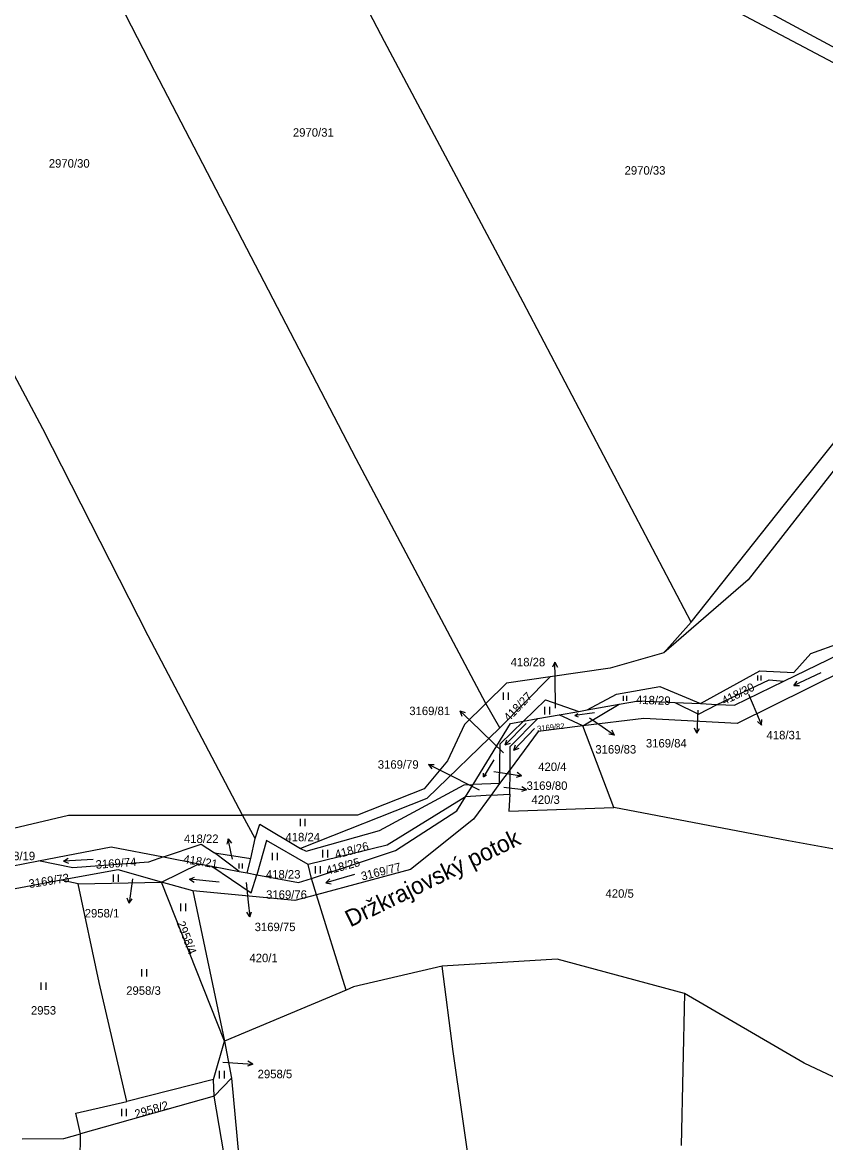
# Model space of a CAD drawing. Extents: x -776734 to -748832, y -1118122 to -976986.
# Drawn here: x -753945.5 to -753784, y -1113836.1 to -1113610.9 of the extents above; entities that cross this region are included whole.
import ezdxf

# ---------------------------------------------------------------- set-up
doc = ezdxf.new("R2010")
doc.units = 0
for name, color, linetype in [('KM_Hranice parcel', 7, 'Continuous'), ('KM_Parcelní čísla', 7, 'Continuous'), ('KM_Pop  PČ popisy', 7, 'Continuous'), ('KM_Značky kultur', 7, 'Continuous')]:
    doc.layers.add(name, color=color, linetype=linetype)

msp = doc.modelspace()

# ---------------------------------------------------------------- linework, layer by layer
at = {"layer": 'KM_Hranice parcel'}
for p, q in [((-753836.42, -1113590.36), (-753739.83, -1113641.5)), ((-753816.55, -1113737.63), (-753811.03, -1113731.47)), ((-753792.43, -1113743.34), (-753779.03, -1113736.81)), ((-753839.42, -1113742.47), (-753849.56, -1113752.75)), ((-753849.56, -1113752.75), (-753852.36, -1113747.83)), ((-753837.57, -1113750.1), (-753833.65, -1113749.41)), ((-753833.65, -1113749.41), (-753831.99, -1113749.12)), ((-753832.81, -1113752.35), (-753825.53, -1113747.98)), ((-753831.99, -1113749.12), (-753825.53, -1113747.98)), ((-753814.31, -1113747.62), (-753809.15, -1113747.85)), ((-753809.15, -1113747.85), (-753805.79, -1113748)), ((-753844.77, -1113751.37), (-753841.92, -1113750.87)), ((-753841.92, -1113750.87), (-753837.57, -1113750.1)), ((-753832.81, -1113752.35), (-753837.57, -1113750.1)), ((-753826.6, -1113768.77), (-753832.81, -1113752.35)), ((-753847.47, -1113761.1), (-753849.57, -1113763.94)), ((-753847.5, -1113766.05), (-753847.47, -1113761.1)), ((-753856.41, -1113766.58), (-753854.9, -1113764.12)), ((-753849.57, -1113763.94), (-753854.9, -1113764.12)), ((-753849.57, -1113763.94), (-753851.29, -1113766.28)), ((-753851.29, -1113766.28), (-753856.41, -1113766.58)), ((-753851.29, -1113766.28), (-753847.5, -1113766.05)), ((-753898.76, -1113775.01), (-753901.25, -1113770.28)), ((-753899.62, -1113778.98), (-753898.76, -1113775.01)), ((-753917.17, -1113778.68), (-753910.07, -1113780.04)), ((-753906.89, -1113777.85), (-753899.62, -1113778.98)), ((-753901.93, -1113781.59), (-753906.89, -1113777.85)), ((-753952.86, -1113781.5), (-753942.3, -1113779.47)), ((-753917.58, -1113783.73), (-753910.07, -1113780.04)), ((-753910.07, -1113780.04), (-753907.45, -1113780.54)), ((-753907.45, -1113780.54), (-753901.93, -1113781.59)), ((-753900.33, -1113781.9), (-753899.62, -1113778.98)), ((-753887.42, -1113782.99), (-753888.05, -1113780.24)), ((-753901.93, -1113781.59), (-753900.33, -1113781.9)), ((-753900.33, -1113781.9), (-753898.39, -1113782.27)), ((-753886.4, -1113786.28), (-753887.42, -1113782.99)), ((-753937.76, -1113783.38), (-753955.98, -1113786.77)), ((-753934.35, -1113784.12), (-753937.76, -1113783.38)), ((-753934.35, -1113784.12), (-753917.58, -1113783.73)), ((-753904.88, -1113815.74), (-753917.58, -1113783.73)), ((-753911.26, -1113785.52), (-753917.58, -1113783.73)), ((-753911.26, -1113785.52), (-753904.88, -1113815.74)), ((-753880.45, -1113805.47), (-753886.4, -1113786.28)), ((-753880.45, -1113805.47), (-753904.88, -1113815.74)), ((-753812.36, -1113806.13), (-753813.05, -1113836.73)), ((-753907.14, -1113823.45), (-753904.88, -1113815.74)), ((-753904.88, -1113815.74), (-753903.52, -1113823.18)), ((-753907.14, -1113823.45), (-753924.55, -1113827.84)), ((-753906.96, -1113826.83), (-753907.14, -1113823.45)), ((-753906.96, -1113826.83), (-753903.52, -1113823.18)), ((-753934.83, -1113830.19), (-753924.55, -1113827.84)), ((-753906.96, -1113826.83), (-753933.88, -1113834.39)), ((-753933.88, -1113834.39), (-753934.83, -1113830.19))]:
    msp.add_line(p, q, dxfattribs=at)
for points in [[(-753695.78, -1113666.88), (-753695.8, -1113664.28), (-753735.22, -1113641.24), (-753835.54, -1113587.2), (-753900.44, -1113555.26), (-753959.22, -1113530.59), (-753992.81, -1113518.22), (-754024.21, -1113508.35), (-754062.35, -1113499.91)], [(-753901.25, -1113770.28), (-753920.25, -1113734.23), (-753941.47, -1113692.62), (-753967.45, -1113643.7), (-753989.63, -1113601.3), (-754038.29, -1113512.02)], [(-753852.36, -1113747.83), (-753878.44, -1113698.61), (-753918.89, -1113620.73), (-753963.48, -1113534.19)], [(-753811.03, -1113731.47), (-753844.86, -1113667.13), (-753872.73, -1113614.68), (-753898.18, -1113565.94), (-753902.1, -1113559.02)], [(-753737.01, -1113642.99), (-753799.6, -1113722.98), (-753816.55, -1113737.63)], [(-753811.03, -1113731.47), (-753792.25, -1113707.78), (-753764.98, -1113673.77), (-753739.83, -1113641.5)], [(-753761.13, -1113729.53), (-753772.96, -1113737.57), (-753801.81, -1113751.85), (-753820.59, -1113750.84), (-753832.81, -1113752.35)], [(-753809.15, -1113747.85), (-753797.27, -1113741.28), (-753790.4, -1113741.62), (-753786.97, -1113737.77), (-753781, -1113735.62), (-753780.96, -1113731.76), (-753778.9, -1113730.23), (-753769, -1113731.07)], [(-753816.55, -1113737.63), (-753827.33, -1113740.69), (-753839.42, -1113742.47)], [(-753839.42, -1113742.47), (-753848.21, -1113743.77), (-753852.36, -1113747.83)], [(-753831.99, -1113749.12), (-753826.04, -1113745.95), (-753817.38, -1113744.38), (-753809.15, -1113747.85)], [(-753805.79, -1113748), (-753795.37, -1113743.08), (-753792.43, -1113743.34)], [(-753805.79, -1113748), (-753802.31, -1113748.15), (-753792.43, -1113743.34)], [(-753844.77, -1113751.37), (-753840.35, -1113747.08), (-753833.65, -1113749.41)], [(-753852.36, -1113747.83), (-753856.66, -1113752.04), (-753860.08, -1113759.36), (-753864.76, -1113764.98), (-753878.13, -1113770.3), (-753901.25, -1113770.28)], [(-753825.53, -1113747.98), (-753821.65, -1113747.3), (-753814.31, -1113747.62)], [(-753814.31, -1113747.62), (-753809.59, -1113750), (-753805.79, -1113748)], [(-753854.9, -1113764.12), (-753847.36, -1113751.83), (-753844.77, -1113751.37)], [(-753849.57, -1113763.94), (-753849.46, -1113755.92), (-753844.77, -1113751.37)], [(-753847.47, -1113761.1), (-753847.45, -1113756.46), (-753841.92, -1113750.87)], [(-753849.56, -1113752.75), (-753864.18, -1113766.91), (-753889.6, -1113776.97)], [(-753832.81, -1113752.35), (-753841.85, -1113753.46), (-753847.47, -1113761.1)], [(-753889.6, -1113776.97), (-753888.45, -1113777.55), (-753873.71, -1113773.38), (-753856.68, -1113764.18), (-753854.9, -1113764.12)], [(-753856.41, -1113766.58), (-753872.21, -1113776.3), (-753888.05, -1113780.24)], [(-753887.42, -1113782.99), (-753870.51, -1113777.39), (-753858.16, -1113769.43), (-753856.41, -1113766.58)], [(-753851.29, -1113766.28), (-753854.83, -1113771.09), (-753867.47, -1113781.2), (-753886.4, -1113786.28)], [(-753847.5, -1113766.05), (-753847.7, -1113769.48), (-753826.6, -1113768.77)], [(-753762.7, -1113780.68), (-753791.5, -1113775.46), (-753826.6, -1113768.77)], [(-754012.65, -1113780.4), (-754000.2, -1113774.02), (-753979.95, -1113777.07), (-753957.06, -1113775.16), (-753936.3, -1113770.26), (-753901.25, -1113770.28)], [(-753898.76, -1113775.01), (-753897.79, -1113772.11), (-753889.6, -1113776.97)], [(-753917.17, -1113778.68), (-753909.57, -1113776.09), (-753906.89, -1113777.85)], [(-753888.05, -1113780.24), (-753896.45, -1113775.39), (-753898.39, -1113782.27)], [(-753942.3, -1113779.47), (-753927.7, -1113776.67), (-753917.17, -1113778.68)], [(-753917.17, -1113778.68), (-753920.21, -1113779.72), (-753935.4, -1113780.89), (-753942.3, -1113779.47)], [(-753907.45, -1113780.54), (-753899.53, -1113785.89), (-753898.39, -1113782.27)], [(-753917.58, -1113783.73), (-753926.32, -1113781.25), (-753937.76, -1113783.38)], [(-753898.39, -1113782.27), (-753890.05, -1113783.86), (-753887.42, -1113782.99)], [(-753924.55, -1113827.84), (-753930.08, -1113803.96), (-753934.35, -1113784.12)], [(-753886.4, -1113786.28), (-753890.75, -1113787.45), (-753911.26, -1113785.52)], [(-753861.16, -1113800.66), (-753878.95, -1113804.84), (-753880.45, -1113805.47)], [(-753812.36, -1113806.13), (-753837.99, -1113799.27), (-753861.16, -1113800.66)], [(-753838.04, -1113884.87), (-753848.55, -1113886.03), (-753848.63, -1113883.35), (-753852.16, -1113866.88), (-753855.1, -1113844.46), (-753858.94, -1113817.84), (-753861.16, -1113800.66)], [(-753774.5, -1113826.67), (-753788.33, -1113820.15), (-753812.36, -1113806.13)], [(-753903.52, -1113823.18), (-753901.35, -1113846.36), (-753897.43, -1113881.42), (-753896.81, -1113888.95), (-753892.58, -1113905.57), (-753886.99, -1113927.7), (-753871.99, -1113994.49), (-753867.56, -1114002.99)], [(-753880.21, -1113976.91), (-753886.51, -1113945.21), (-753892.41, -1113919.97), (-753898.08, -1113900.3), (-753900.93, -1113881.86), (-753903.59, -1113846.87), (-753906.96, -1113826.83)], [(-753945.62, -1113835.35), (-753937.19, -1113835.32), (-753933.88, -1113834.39)], [(-753915.44, -1113988.98), (-753919.79, -1113962.33), (-753924.17, -1113929.95), (-753926.71, -1113905.18), (-753930.88, -1113875.47), (-753933.97, -1113845.34), (-753933.88, -1113834.39)]]:
    msp.add_lwpolyline(points, dxfattribs=at)
at = {"layer": 'KM_Pop  PČ popisy'}
for p, q in [((-753838.462, -1113739.499), (-753838.946, -1113740.51)), ((-753838.41, -1113742.5), (-753838.462, -1113739.499)), ((-753838.462, -1113739.499), (-753837.944, -1113740.492)), ((-753838.32, -1113748.79), (-753838.41, -1113742.5)), ((-753799.5, -1113745.96), (-753798.05, -1113749.41)), ((-753855.39, -1113751.39), (-753857.549, -1113749.305)), ((-753857.549, -1113749.305), (-753856.48, -1113749.641)), ((-753857.549, -1113749.305), (-753857.176, -1113750.361)), ((-753809.68, -1113749.16), (-753809.78, -1113750.83)), ((-753798.05, -1113749.41), (-753796.877, -1113752.172)), ((-753848.76, -1113757.75), (-753855.39, -1113751.39)), ((-753831.52, -1113750.68), (-753828.95, -1113752.46)), ((-753809.78, -1113750.83), (-753809.937, -1113753.827)), ((-753796.877, -1113752.172), (-753797.73, -1113751.446)), ((-753796.877, -1113752.172), (-753796.808, -1113751.055)), ((-753828.95, -1113752.46), (-753826.492, -1113754.181)), ((-753826.492, -1113754.181), (-753827.025, -1113753.197)), ((-753809.937, -1113753.827), (-753810.385, -1113752.801)), ((-753809.937, -1113753.827), (-753809.385, -1113752.853)), ((-753826.492, -1113754.181), (-753827.599, -1113754.017)), ((-753861.2, -1113761.44), (-753863.874, -1113760.078)), ((-753863.874, -1113760.078), (-753862.754, -1113760.086)), ((-753863.874, -1113760.078), (-753863.209, -1113760.978)), ((-753853.63, -1113765.24), (-753861.2, -1113761.44)), ((-753850.73, -1113761.51), (-753848.12, -1113761.9)), ((-753848.12, -1113761.9), (-753845.156, -1113762.369)), ((-753845.156, -1113762.369), (-753846.223, -1113762.707)), ((-753845.156, -1113762.369), (-753846.067, -1113761.718)), ((-753848.72, -1113764.68), (-753847.14, -1113764.85)), ((-753847.14, -1113764.85), (-753844.155, -1113765.164)), ((-753844.155, -1113765.164), (-753845.204, -1113765.557)), ((-753844.155, -1113765.164), (-753845.099, -1113764.561)), ((-753904.174, -1113775.035), (-753904.456, -1113776.118)), ((-753903.55, -1113777.97), (-753904.174, -1113775.035)), ((-753904.174, -1113775.035), (-753903.476, -1113775.91)), ((-753903.31, -1113779.13), (-753903.55, -1113777.97)), ((-753923.41, -1113783.07), (-753923.69, -1113785.04)), ((-753923.69, -1113785.04), (-753924.108, -1113788.012)), ((-753900.56, -1113783.84), (-753900.15, -1113787.78)), ((-753924.108, -1113788.012), (-753924.464, -1113786.95)), ((-753924.108, -1113788.012), (-753923.472, -1113787.09)), ((-753899.836, -1113790.765), (-753900.439, -1113789.821)), ((-753900.15, -1113787.78), (-753899.836, -1113790.765)), ((-753899.836, -1113790.765), (-753899.443, -1113789.716)), ((-753905.26, -1113819.93), (-753902.23, -1113820.14)), ((-753902.23, -1113820.14), (-753899.236, -1113820.349)), ((-753899.236, -1113820.349), (-753900.27, -1113820.779)), ((-753899.236, -1113820.349), (-753900.2, -1113819.78))]:
    msp.add_line(p, q, dxfattribs=at)
at = {"layer": 'KM_Značky kultur'}
for p, q in [((-753797.622, -1113743.18), (-753797.622, -1113742.175)), ((-753796.952, -1113743.18), (-753796.952, -1113742.175)), ((-753784.95, -1113741.652), (-753790.388, -1113744.187)), ((-753790.388, -1113744.187), (-753789.714, -1113743.32)), ((-753790.388, -1113744.187), (-753789.291, -1113744.229)), ((-753848.761, -1113747.12), (-753848.761, -1113745.62)), ((-753847.76, -1113747.12), (-753847.76, -1113745.62)), ((-753824.662, -1113747.28), (-753824.662, -1113746.275)), ((-753823.992, -1113747.28), (-753823.992, -1113746.275)), ((-753840.451, -1113750.02), (-753840.451, -1113748.52)), ((-753839.45, -1113750.02), (-753839.45, -1113748.52)), ((-753830.482, -1113749.676), (-753834.463, -1113750.236)), ((-753834.463, -1113750.236), (-753833.861, -1113749.812)), ((-753834.463, -1113750.236), (-753833.768, -1113750.477)), ((-753844.264, -1113751.848), (-753848.432, -1113756.164)), ((-753842.534, -1113752.878), (-753846.702, -1113757.194)), ((-753848.432, -1113756.164), (-753848.114, -1113755.113)), ((-753848.432, -1113756.164), (-753847.393, -1113755.81)), ((-753846.702, -1113757.194), (-753846.384, -1113756.143)), ((-753846.702, -1113757.194), (-753845.663, -1113756.84)), ((-753850.766, -1113759.134), (-753852.836, -1113762.58)), ((-753852.836, -1113762.58), (-753852.787, -1113761.846)), ((-753852.836, -1113762.58), (-753852.211, -1113762.192)), ((-753889.651, -1113772.52), (-753889.651, -1113771.02)), ((-753888.65, -1113772.52), (-753888.65, -1113771.02)), ((-753895.261, -1113779.36), (-753895.261, -1113777.86)), ((-753894.26, -1113779.36), (-753894.26, -1113777.86)), ((-753885.121, -1113778.77), (-753885.121, -1113777.27)), ((-753884.12, -1113778.77), (-753884.12, -1113777.27)), ((-753937.303, -1113779.509), (-753936.354, -1113778.957)), ((-753931.312, -1113779.195), (-753937.303, -1113779.509)), ((-753937.303, -1113779.509), (-753936.301, -1113779.959)), ((-753901.922, -1113781.03), (-753901.922, -1113780.025)), ((-753901.252, -1113781.03), (-753901.252, -1113780.025)), ((-753886.601, -1113782.04), (-753886.601, -1113780.54)), ((-753885.6, -1113782.04), (-753885.6, -1113780.54)), ((-753927.211, -1113783.72), (-753927.211, -1113782.22)), ((-753926.21, -1113783.72), (-753926.21, -1113782.22)), ((-753911.94, -1113783.146), (-753910.916, -1113782.75)), ((-753905.973, -1113783.773), (-753911.94, -1113783.146)), ((-753911.94, -1113783.146), (-753911.02, -1113783.747)), ((-753878.745, -1113782.21), (-753884.513, -1113783.863)), ((-753884.513, -1113783.863), (-753883.712, -1113783.112)), ((-753884.513, -1113783.863), (-753883.435, -1113784.076)), ((-753913.711, -1113789.56), (-753913.711, -1113788.06)), ((-753912.71, -1113789.56), (-753912.71, -1113788.06)), ((-753921.551, -1113802.73), (-753921.551, -1113801.23)), ((-753920.55, -1113802.73), (-753920.55, -1113801.23)), ((-753941.751, -1113805.41), (-753941.751, -1113803.91)), ((-753940.75, -1113805.41), (-753940.75, -1113803.91)), ((-753905.891, -1113823.22), (-753905.891, -1113821.72)), ((-753904.89, -1113823.22), (-753904.89, -1113821.72)), ((-753925.581, -1113830.84), (-753925.581, -1113829.34)), ((-753924.58, -1113830.84), (-753924.58, -1113829.34))]:
    msp.add_line(p, q, dxfattribs=at)

# ---------------------------------------------------------------- texts
at = {"layer": 'KM_Parcelní čísla'}
for s, p in [('2970/31', (-753891.15, -1113633.84)), ('2970/30', (-753940.24, -1113640.06)), ('2970/33', (-753824.44, -1113641.47)), ('418/28', (-753847.355, -1113740.35)), ('3169/81', (-753867.743, -1113750.16)), ('418/31', (-753795.89, -1113755.028)), ('3169/83', (-753830.32, -1113757.898)), ('3169/84', (-753820.153, -1113756.668)), ('3169/79', (-753874.073, -1113760.94)), ('420/4', (-753841.81, -1113761.41)), ('3169/80', (-753844.15, -1113765.198)), ('420/3', (-753843.16, -1113768.028)), ('418/22', (-753913.055, -1113775.88)), ('418/24', (-753892.64, -1113775.54)), ('418/19', (-753949.94, -1113779.34)), ('418/23', (-753896.58, -1113783.03)), ('3169/76', (-753896.54, -1113787.1)), ('420/5', (-753828.28, -1113786.89)), ('2958/1', (-753933.015, -1113790.858)), ('3169/75', (-753898.84, -1113793.608)), ('420/1', (-753899.89, -1113799.85)), ('2958/3', (-753924.67, -1113806.41)), ('2953', (-753943.83, -1113810.39)), ('2958/5', (-753898.24, -1113823.188))]:
    msp.add_text(s, height=1.7, dxfattribs=at).set_placement(p)
for s, height, rotation, p in [('418/30', 1.7, 26, (-753804.387, -1113748.163)), ('418/27', 1.7, 46, (-753847.708, -1113751.56)), ('418/29', 1.7, 358, (-753822.169, -1113747.889)), ('3169/82', 1.14, 6, (-753841.956, -1113753.469)), ('418/26', 1.7, 14.999997, (-753882.45, -1113779.051)), ('418/21', 1.7, 351, (-753913.282, -1113779.909)), ('3169/74', 1.7, 4, (-753930.75, -1113781.077)), ('418/25', 1.7, 14.999997, (-753884.22, -1113782.271)), ('3169/77', 1.7, 14, (-753877.214, -1113783.434)), ('3169/73', 1.7, 9, (-753944.147, -1113784.959)), ('2958/4', 1.7, 290.999997, (-753914.543, -1113791.964)), ('2958/2', 1.7, 16, (-753922.695, -1113831.257))]:
    msp.add_text(s, height=height, rotation=rotation, dxfattribs=at).set_placement(p)
at = {"layer": 'KM_Pop  PČ popisy'}
msp.add_text('Držkrajovský potok', height=3.399996, rotation=26, dxfattribs=at).set_placement((-753879.584, -1113792.877))

doc.saveas('drawing.dxf')
